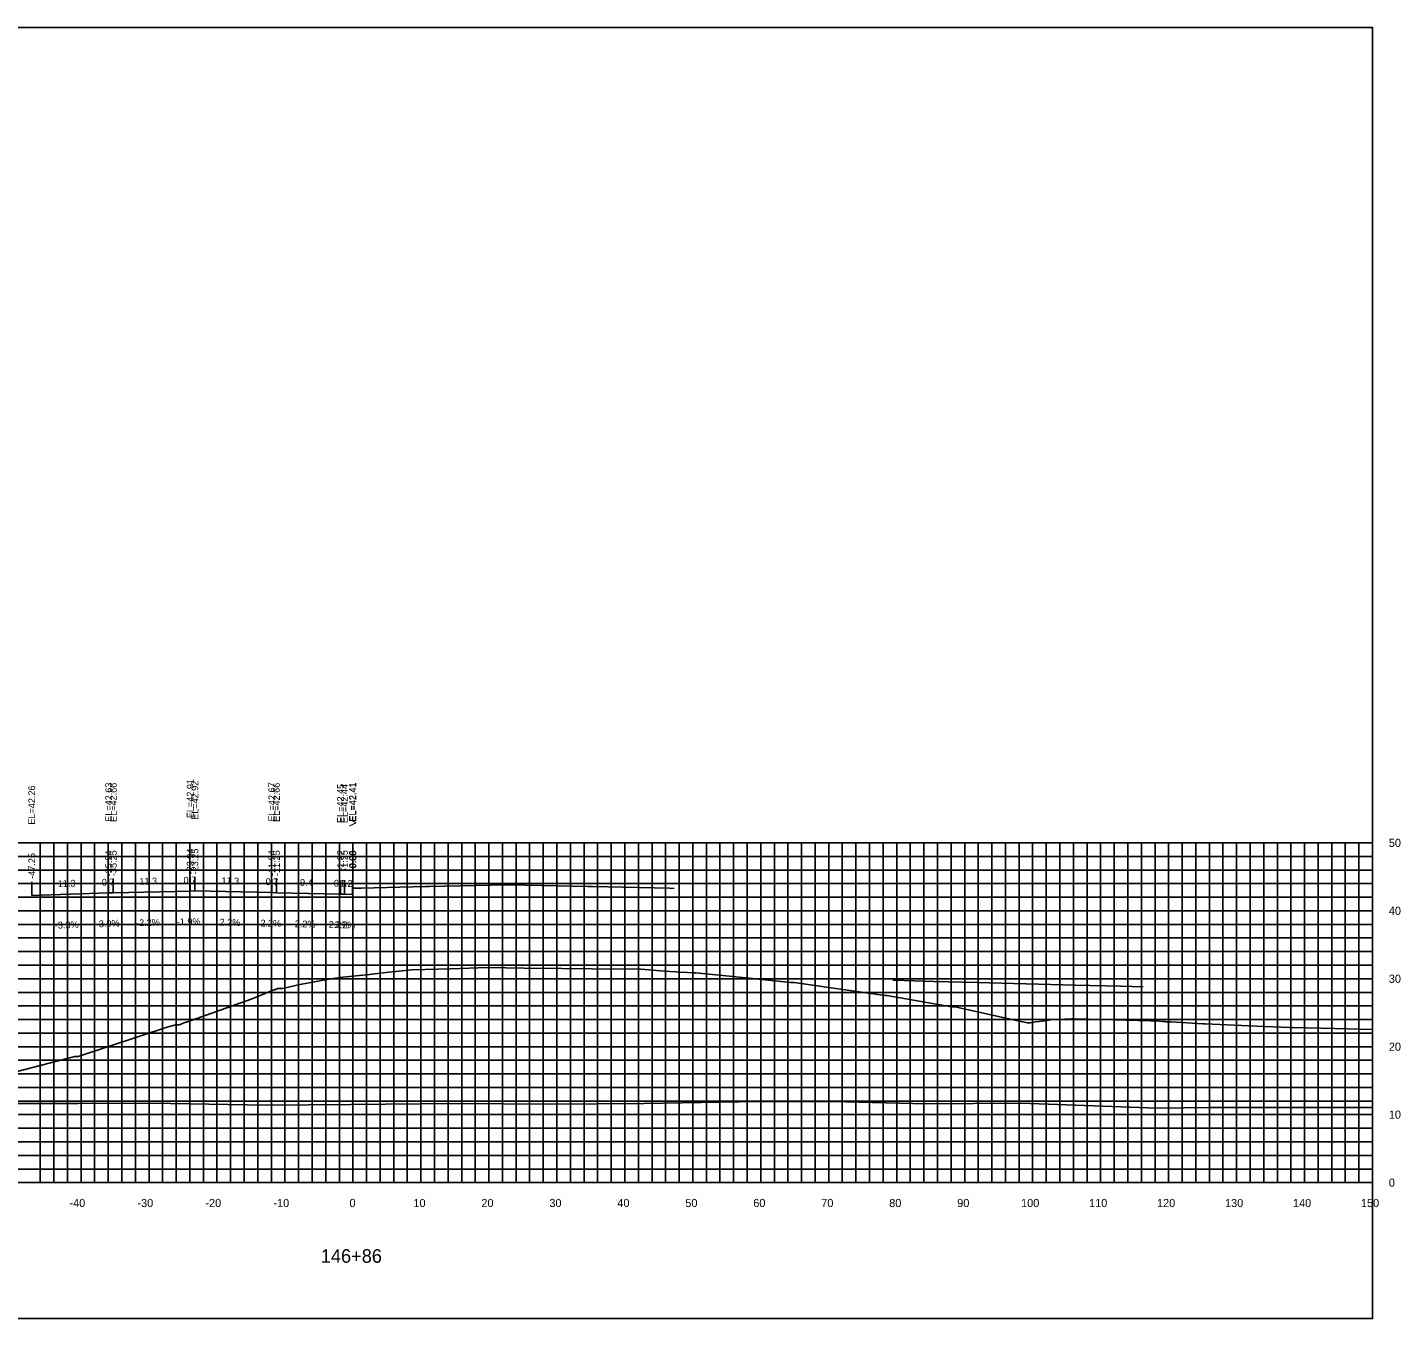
# Model space of a CAD drawing. Extents: x 1800880 to 1818864, y 245271 to 250560.
# Drawn here: x 1815697.9 to 1815899.9, y 247318.3 to 247508.3 of the extents above; entities that cross this region are included whole.
import ezdxf

# ---------------------------------------------------------------- set-up
doc = ezdxf.new("R2010")
doc.units = 0
for name, color, linetype in [('33', 7, 'Continuous'), ('ANNO-TXT', 7, 'Continuous'), ('AXIS', 7, 'Continuous'), ('CL-CNST', 7, 'Continuous'), ('DESIGN - DRAINAGE - Bridges', 7, 'Continuous'), ('Level 32', 7, 'Continuous'), ('Level 37', 7, 'Continuous'), ('Level 46', 7, 'Continuous'), ('Level 62', 7, 'Continuous'), ('SHT-BDR', 7, 'Continuous')]:
    doc.layers.add(name, color=color, linetype=linetype)

msp = doc.modelspace()

# ---------------------------------------------------------------- linework, layer by layer
at = {"layer": 'AXIS'}
msp.add_lwpolyline([(1815745.79, 247381.67), (1815745.86, 247381.68), (1815747.04, 247381.7), (1815756.47, 247381.91), (1815757.04, 247381.92), (1815768.35, 247382.17), (1815769.04, 247382.18), (1815780.35, 247381.93), (1815781.04, 247381.92), (1815792.35, 247381.67), (1815793.04, 247381.65)], dxfattribs=at)
at = {"layer": 'CL-CNST'}
msp.add_lwpolyline([(1815692.59, 247353.71), (1815704.89, 247356.93), (1815705.09, 247356.93), (1815705.35, 247356.92), (1815718.77, 247361.3), (1815718.83, 247361.31), (1815719.71, 247361.58), (1815719.72, 247361.58), (1815720.21, 247361.58), (1815721.21, 247361.95), (1815721.31, 247361.98), (1815730.8, 247365.37), (1815734.06, 247366.69), (1815734.36, 247366.78), (1815734.43, 247366.78), (1815734.74, 247366.91), (1815734.82, 247366.91), (1815735.22, 247366.9), (1815735.47, 247366.9), (1815737.56, 247367.42), (1815738.27, 247367.56), (1815742.49, 247368.36), (1815742.89, 247368.37), (1815744.32, 247368.58), (1815748.22, 247368.99), (1815750.65, 247369.25), (1815754.46, 247369.66), (1815760.13, 247369.83), (1815765.6, 247370), (1815770.96, 247369.93), (1815776.51, 247369.86), (1815780.98, 247369.81), (1815788.13, 247369.74), (1815790.46, 247369.58), (1815791.63, 247369.49), (1815793.29, 247369.36), (1815793.65, 247369.34), (1815795.02, 247369.26), (1815795.77, 247369.22), (1815796.04, 247369.22), (1815796.23, 247369.21), (1815804.07, 247368.45), (1815810.22, 247367.8), (1815810.42, 247367.79), (1815810.72, 247367.79), (1815815.1, 247367.18), (1815824.05, 247365.89), (1815824.34, 247365.89), (1815833.85, 247364.21), (1815833.86, 247364.21), (1815834.4, 247364.2), (1815834.65, 247364.15), (1815834.83, 247364.13), (1815835.22, 247364.03), (1815844.3, 247362.02), (1815844.39, 247362.01), (1815845, 247361.87), (1815845.33, 247361.86), (1815845.49, 247361.86), (1815846.28, 247361.99), (1815847.22, 247362.11), (1815848.71, 247362.34), (1815850.54, 247362.41), (1815851.53, 247362.45), (1815851.84, 247362.46), (1815854, 247362.38), (1815863.11, 247362.16), (1815863.73, 247362.17), (1815864.34, 247362.12), (1815864.84, 247362.08), (1815865.08, 247362.06), (1815865.22, 247362.04), (1815865.31, 247362.04), (1815865.38, 247362.03), (1815865.43, 247362.03), (1815865.47, 247362.02), (1815865.5, 247362.02), (1815865.52, 247362.02), (1815865.54, 247362.02), (1815865.56, 247362.02), (1815865.57, 247362.01), (1815865.88, 247362), (1815865.91, 247362.01), (1815866.07, 247362), (1815866.09, 247362), (1815866.16, 247362), (1815870.83, 247361.74), (1815871.15, 247361.72), (1815877.59, 247361.44), (1815883.54, 247361.19), (1815883.77, 247361.19), (1815884.04, 247361.19), (1815890.26, 247361.01), (1815895.79, 247360.86)], dxfattribs=at)
at = {"layer": 'DESIGN - DRAINAGE - Bridges'}
for p, q in [((1815895.79, 247338.35), (1815895.79, 247388.35)), ((1815895.85, 247388.35), (1815895.79, 247388.35)), ((1815895.85, 247378.35), (1815895.79, 247378.35)), ((1815895.85, 247368.35), (1815895.79, 247368.35)), ((1815895.85, 247358.35), (1815895.79, 247358.35)), ((1815895.85, 247348.35), (1815895.79, 247348.35)), ((1815595.79, 247338.35), (1815895.79, 247338.35)), ((1815705.79, 247338.29), (1815705.79, 247338.35)), ((1815715.79, 247338.29), (1815715.79, 247338.35)), ((1815725.79, 247338.29), (1815725.79, 247338.35)), ((1815735.79, 247338.29), (1815735.79, 247338.35)), ((1815745.79, 247338.29), (1815745.79, 247338.35)), ((1815755.79, 247338.29), (1815755.79, 247338.35)), ((1815765.79, 247338.29), (1815765.79, 247338.35)), ((1815775.79, 247338.29), (1815775.79, 247338.35)), ((1815785.79, 247338.29), (1815785.79, 247338.35)), ((1815795.79, 247338.29), (1815795.79, 247338.35)), ((1815805.79, 247338.29), (1815805.79, 247338.35)), ((1815815.79, 247338.29), (1815815.79, 247338.35)), ((1815825.79, 247338.29), (1815825.79, 247338.35)), ((1815835.79, 247338.29), (1815835.79, 247338.35)), ((1815845.79, 247338.29), (1815845.79, 247338.35)), ((1815855.79, 247338.29), (1815855.79, 247338.35)), ((1815865.79, 247338.29), (1815865.79, 247338.35)), ((1815875.79, 247338.29), (1815875.79, 247338.35)), ((1815885.79, 247338.29), (1815885.79, 247338.35)), ((1815895.79, 247338.29), (1815895.79, 247338.35)), ((1815895.85, 247338.35), (1815895.79, 247338.35))]:
    msp.add_line(p, q, dxfattribs=at)
at = {"layer": 'Level 37'}
for p, q in [((1815710.54, 247381), (1815710.54, 247383)), ((1815721.85, 247381.25), (1815721.85, 247383.25)), ((1815722.54, 247381.27), (1815722.54, 247383.27)), ((1815733.85, 247381.02), (1815733.85, 247383.02)), ((1815734.54, 247381), (1815734.54, 247383)), ((1815698.54, 247380.61), (1815698.54, 247382.61)), ((1815709.85, 247380.98), (1815709.85, 247382.98)), ((1815743.97, 247380.79), (1815743.97, 247382.79)), ((1815744.54, 247380.78), (1815744.54, 247382.78)), ((1815745.72, 247380.76), (1815745.72, 247382.76)), ((1815745.79, 247380.75), (1815745.79, 247382.75))]:
    msp.add_line(p, q, dxfattribs=at)
msp.add_lwpolyline([(1815595.79, 247318.35), (1815895.79, 247318.35), (1815895.79, 247508.35), (1815595.79, 247508.35)], close=True, dxfattribs=at)
at = {"layer": 'Level 46'}
for p, q in [((1815595.79, 247388.35), (1815895.79, 247388.35)), ((1815699.79, 247338.35), (1815699.79, 247388.35)), ((1815701.79, 247338.35), (1815701.79, 247388.35)), ((1815703.79, 247338.35), (1815703.79, 247388.35)), ((1815705.79, 247338.35), (1815705.79, 247388.35)), ((1815707.79, 247338.35), (1815707.79, 247388.35)), ((1815709.79, 247338.35), (1815709.79, 247388.35)), ((1815711.79, 247338.35), (1815711.79, 247388.35)), ((1815713.79, 247338.35), (1815713.79, 247388.35)), ((1815715.79, 247338.35), (1815715.79, 247388.35)), ((1815717.79, 247338.35), (1815717.79, 247388.35)), ((1815719.79, 247338.35), (1815719.79, 247388.35)), ((1815721.79, 247338.35), (1815721.79, 247388.35)), ((1815723.79, 247338.35), (1815723.79, 247388.35)), ((1815725.79, 247338.35), (1815725.79, 247388.35)), ((1815727.79, 247338.35), (1815727.79, 247388.35)), ((1815729.79, 247338.35), (1815729.79, 247388.35)), ((1815731.79, 247338.35), (1815731.79, 247388.35)), ((1815733.79, 247338.35), (1815733.79, 247388.35)), ((1815735.79, 247338.35), (1815735.79, 247388.35)), ((1815737.79, 247338.35), (1815737.79, 247388.35)), ((1815739.79, 247338.35), (1815739.79, 247388.35)), ((1815741.79, 247338.35), (1815741.79, 247388.35)), ((1815743.79, 247338.35), (1815743.79, 247388.35)), ((1815745.79, 247338.35), (1815745.79, 247388.35)), ((1815747.79, 247338.35), (1815747.79, 247388.35)), ((1815749.79, 247338.35), (1815749.79, 247388.35)), ((1815751.79, 247338.35), (1815751.79, 247388.35)), ((1815753.79, 247338.35), (1815753.79, 247388.35)), ((1815755.79, 247338.35), (1815755.79, 247388.35)), ((1815757.79, 247338.35), (1815757.79, 247388.35)), ((1815759.79, 247338.35), (1815759.79, 247388.35)), ((1815761.79, 247338.35), (1815761.79, 247388.35)), ((1815763.79, 247338.35), (1815763.79, 247388.35)), ((1815765.79, 247338.35), (1815765.79, 247388.35)), ((1815767.79, 247338.35), (1815767.79, 247388.35)), ((1815769.79, 247338.35), (1815769.79, 247388.35)), ((1815771.79, 247338.35), (1815771.79, 247388.35)), ((1815773.79, 247338.35), (1815773.79, 247388.35)), ((1815775.79, 247338.35), (1815775.79, 247388.35)), ((1815777.79, 247338.35), (1815777.79, 247388.35)), ((1815779.79, 247338.35), (1815779.79, 247388.35)), ((1815781.79, 247338.35), (1815781.79, 247388.35)), ((1815783.79, 247338.35), (1815783.79, 247388.35)), ((1815785.79, 247338.35), (1815785.79, 247388.35)), ((1815787.79, 247338.35), (1815787.79, 247388.35)), ((1815789.79, 247338.35), (1815789.79, 247388.35)), ((1815791.79, 247338.35), (1815791.79, 247388.35)), ((1815793.79, 247338.35), (1815793.79, 247388.35)), ((1815795.79, 247338.35), (1815795.79, 247388.35)), ((1815797.79, 247338.35), (1815797.79, 247388.35)), ((1815799.79, 247338.35), (1815799.79, 247388.35)), ((1815801.79, 247338.35), (1815801.79, 247388.35)), ((1815803.79, 247338.35), (1815803.79, 247388.35)), ((1815805.79, 247338.35), (1815805.79, 247388.35)), ((1815807.79, 247338.35), (1815807.79, 247388.35)), ((1815809.79, 247338.35), (1815809.79, 247388.35)), ((1815811.79, 247338.35), (1815811.79, 247388.35)), ((1815813.79, 247338.35), (1815813.79, 247388.35)), ((1815815.79, 247338.35), (1815815.79, 247388.35)), ((1815817.79, 247338.35), (1815817.79, 247388.35)), ((1815819.79, 247338.35), (1815819.79, 247388.35)), ((1815821.79, 247338.35), (1815821.79, 247388.35)), ((1815823.79, 247338.35), (1815823.79, 247388.35)), ((1815825.79, 247338.35), (1815825.79, 247388.35)), ((1815827.79, 247338.35), (1815827.79, 247388.35)), ((1815829.79, 247338.35), (1815829.79, 247388.35)), ((1815831.79, 247338.35), (1815831.79, 247388.35)), ((1815833.79, 247338.35), (1815833.79, 247388.35)), ((1815835.79, 247338.35), (1815835.79, 247388.35)), ((1815837.79, 247338.35), (1815837.79, 247388.35)), ((1815839.79, 247338.35), (1815839.79, 247388.35)), ((1815841.79, 247338.35), (1815841.79, 247388.35)), ((1815843.79, 247338.35), (1815843.79, 247388.35)), ((1815845.79, 247338.35), (1815845.79, 247388.35)), ((1815847.79, 247338.35), (1815847.79, 247388.35)), ((1815849.79, 247338.35), (1815849.79, 247388.35)), ((1815851.79, 247338.35), (1815851.79, 247388.35)), ((1815853.79, 247338.35), (1815853.79, 247388.35)), ((1815855.79, 247338.35), (1815855.79, 247388.35)), ((1815857.79, 247338.35), (1815857.79, 247388.35)), ((1815859.79, 247338.35), (1815859.79, 247388.35)), ((1815861.79, 247338.35), (1815861.79, 247388.35)), ((1815863.79, 247338.35), (1815863.79, 247388.35)), ((1815865.79, 247338.35), (1815865.79, 247388.35)), ((1815867.79, 247338.35), (1815867.79, 247388.35)), ((1815869.79, 247338.35), (1815869.79, 247388.35)), ((1815871.79, 247338.35), (1815871.79, 247388.35)), ((1815873.79, 247338.35), (1815873.79, 247388.35)), ((1815875.79, 247338.35), (1815875.79, 247388.35)), ((1815877.79, 247338.35), (1815877.79, 247388.35)), ((1815879.79, 247338.35), (1815879.79, 247388.35)), ((1815881.79, 247338.35), (1815881.79, 247388.35)), ((1815883.79, 247338.35), (1815883.79, 247388.35)), ((1815885.79, 247338.35), (1815885.79, 247388.35)), ((1815887.79, 247338.35), (1815887.79, 247388.35)), ((1815889.79, 247338.35), (1815889.79, 247388.35)), ((1815891.79, 247338.35), (1815891.79, 247388.35)), ((1815893.79, 247338.35), (1815893.79, 247388.35)), ((1815895.79, 247338.35), (1815895.79, 247388.35)), ((1815595.79, 247386.35), (1815895.79, 247386.35)), ((1815595.79, 247384.35), (1815895.79, 247384.35)), ((1815595.79, 247382.35), (1815895.79, 247382.35)), ((1815595.79, 247380.35), (1815895.79, 247380.35)), ((1815595.79, 247378.35), (1815895.79, 247378.35)), ((1815595.79, 247376.35), (1815895.79, 247376.35)), ((1815595.79, 247374.35), (1815895.79, 247374.35)), ((1815595.79, 247372.35), (1815895.79, 247372.35)), ((1815595.79, 247370.35), (1815895.79, 247370.35)), ((1815595.79, 247368.35), (1815895.79, 247368.35)), ((1815595.79, 247366.35), (1815895.79, 247366.35)), ((1815595.79, 247364.35), (1815895.79, 247364.35)), ((1815595.79, 247362.35), (1815895.79, 247362.35)), ((1815595.79, 247360.35), (1815895.79, 247360.35)), ((1815595.79, 247358.35), (1815895.79, 247358.35)), ((1815595.79, 247356.35), (1815895.79, 247356.35)), ((1815595.79, 247354.35), (1815895.79, 247354.35)), ((1815595.79, 247352.35), (1815895.79, 247352.35)), ((1815595.79, 247350.35), (1815895.79, 247350.35)), ((1815595.79, 247348.35), (1815895.79, 247348.35)), ((1815595.79, 247346.35), (1815895.79, 247346.35)), ((1815595.79, 247344.35), (1815895.79, 247344.35)), ((1815595.79, 247342.35), (1815895.79, 247342.35)), ((1815595.79, 247340.35), (1815895.79, 247340.35)), ((1815595.79, 247338.35), (1815895.79, 247338.35))]:
    msp.add_line(p, q, dxfattribs=at)
at = {"layer": 'Level 62'}
for points in [[(1815698.54, 247380.61), (1815709.85, 247380.98), (1815710.54, 247381), (1815721.85, 247381.25), (1815722.54, 247381.27), (1815733.85, 247381.02), (1815734.54, 247381), (1815743.97, 247380.79), (1815744.54, 247380.78), (1815745.72, 247380.76), (1815745.79, 247380.75)], [(1815825.24, 247368.13), (1815826.89, 247368.09), (1815831.25, 247367.97), (1815837.63, 247367.8), (1815852.02, 247367.43), (1815858.73, 247367.25), (1815862.07, 247367.16)], [(1815595.79, 247350.32), (1815595.94, 247350.32), (1815622.06, 247350.13), (1815626.57, 247350.14), (1815649.82, 247349.97), (1815656.75, 247350), (1815677.57, 247349.93), (1815686.56, 247349.98), (1815705.33, 247350), (1815716.1, 247350.06), (1815733.08, 247349.76), (1815745.41, 247349.83), (1815760.84, 247350), (1815775.06, 247349.9), (1815788.6, 247349.99), (1815802.61, 247350.23), (1815816.35, 247350.31), (1815830.1, 247349.93), (1815844.11, 247350.02), (1815864.12, 247349.33), (1815871.86, 247349.38), (1815892.19, 247349.38), (1815895.79, 247349.4)]]:
    msp.add_lwpolyline(points, dxfattribs=at)

# ---------------------------------------------------------------- texts
for s, p in [('-40', (1815704.09, 247334.75)), ('-30', (1815714.09, 247334.75)), ('-20', (1815724.09, 247334.75)), ('-10', (1815734.09, 247334.75)), ('0', (1815745.29, 247334.75)), ('10', (1815754.69, 247334.75)), ('20', (1815764.69, 247334.75)), ('30', (1815774.69, 247334.75)), ('40', (1815784.69, 247334.75)), ('50', (1815794.69, 247334.75)), ('60', (1815804.69, 247334.75)), ('70', (1815814.69, 247334.75)), ('80', (1815824.69, 247334.75)), ('90', (1815834.69, 247334.75)), ('100', (1815844.09, 247334.75)), ('110', (1815854.09, 247334.75)), ('120', (1815864.09, 247334.75)), ('130', (1815874.09, 247334.75)), ('140', (1815884.09, 247334.75)), ('150', (1815894.09, 247334.75))]:
    msp.add_text(s, height=1.2).set_placement(p)
at = {"layer": '33'}
for s, p in [('50', (1815898.19, 247387.75)), ('40', (1815898.19, 247377.75)), ('30', (1815898.19, 247367.75)), ('20', (1815898.19, 247357.75)), ('10', (1815898.19, 247347.75)), ('0', (1815898.19, 247337.75))]:
    msp.add_text(s, height=1.2, dxfattribs=at).set_placement(p)
at = {"layer": 'ANNO-TXT'}
for s, rotation, p in [('0.7', 2.2501, (1815708.87, 247382.04)), ('11.3', 1.2603, (1815714.39, 247382.19)), ('0.7', 1.0602, (1815720.89, 247382.34)), ('11.3', 358.7397, (1815726.44, 247382.28)), ('0.7', 358.7397, (1815732.94, 247382.14)), ('9.4', 358.7397, (1815738, 247382.03)), ('11.3', 1.8819, (1815702.38, 247381.83)), ('0.6', 358.7397, (1815742.97, 247381.92)), ('1.2', 358.7397, (1815743.87, 247381.9)), ('-3.9%', 2.2501, (1815707.99, 247375.9)), ('-2.2%', 1.2603, (1815713.9, 247376.08)), ('-1.9%', 1.0602, (1815719.88, 247376.22)), ('2.2%', 358.7397, (1815726.17, 247376.18)), ('2.2%', 358.7397, (1815732.17, 247376.05)), ('2.2%', 358.7397, (1815737.23, 247375.94)), ('-3.3%', 1.8819, (1815701.95, 247375.71)), ('2.2%', 358.7397, (1815742.23, 247375.83)), ('2.2%', 358.7397, (1815743.1, 247375.81))]:
    msp.add_text(s, height=1, rotation=rotation, dxfattribs=at).set_placement(p)
at = {"layer": 'DESIGN - DRAINAGE - Bridges'}
msp.add_text('>', height=1.5, dxfattribs=at).set_placement((1815745.18, 247390.6))
at = {"layer": 'Level 32'}
msp.add_text('146+86', height=2, dxfattribs=at).set_placement((1815741.06, 247326.55))
at = {"layer": 'SHT-BDR'}
for s, p in [('EL=42.63', (1815710.35, 247391.45)), ('EL=42.66', (1815711.04, 247391.43)), ('EL=42.91', (1815722.35, 247391.98)), ('EL=42.92', (1815723.04, 247391.74)), ('EL=42.67', (1815734.35, 247391.49)), ('EL=42.66', (1815735.04, 247391.43)), ('EL=42.41', (1815746.22, 247391.48)), ('EL=42.41', (1815746.29, 247391.48)), ('EL=42.26', (1815699.04, 247391.03)), ('EL=42.45', (1815744.47, 247391.27)), ('EL=42.44', (1815745.04, 247391.25)), ('-35.94', (1815710.35, 247383.43)), ('-35.25', (1815711.04, 247383.46)), ('-23.94', (1815722.35, 247383.71)), ('-23.25', (1815723.04, 247383.72)), ('-11.94', (1815734.35, 247383.47)), ('-11.25', (1815735.04, 247383.46)), ('-1.82', (1815744.47, 247384.24)), ('-1.25', (1815745.04, 247384.23)), ('-0.08', (1815746.22, 247384.2)), ('-0.00', (1815746.29, 247384.12)), ('-47.25', (1815699.04, 247383.06))]:
    msp.add_text(s, height=1, rotation=90, dxfattribs=at).set_placement(p)

doc.saveas('drawing.dxf')
